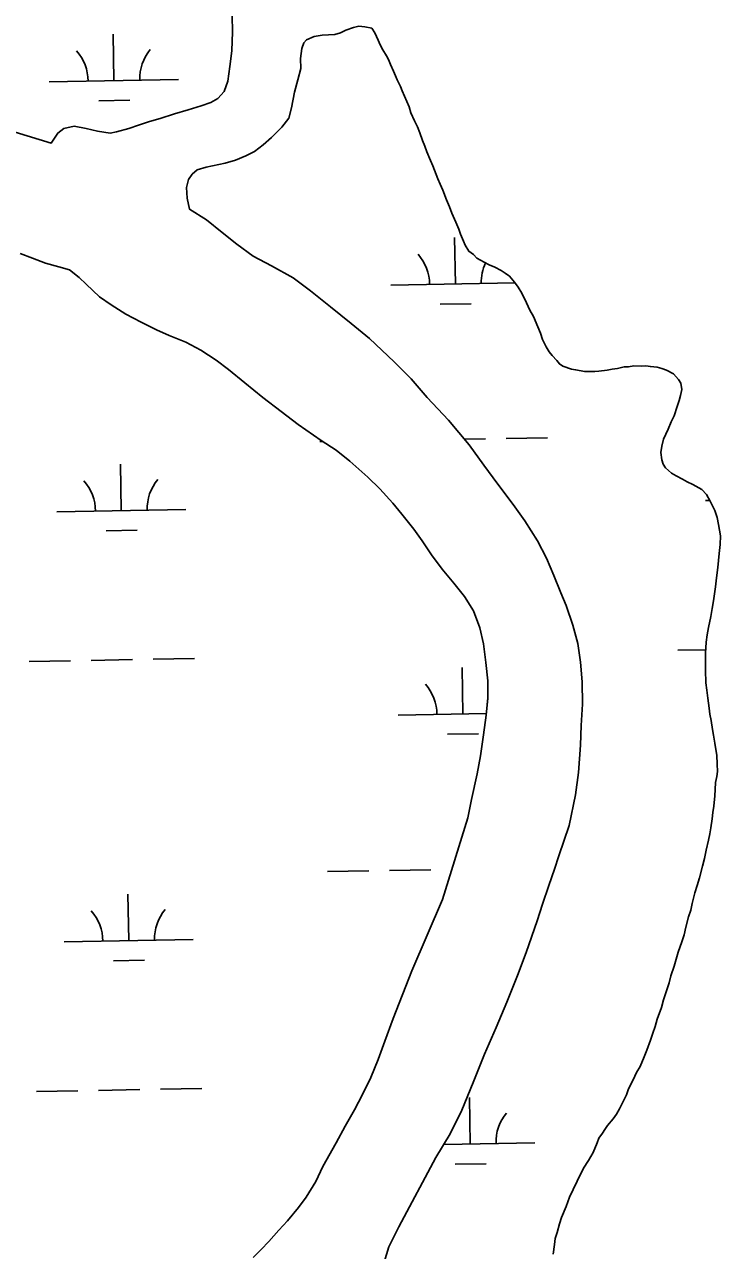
# Model space of a CAD drawing. Extents: x 3887375 to 3925618, y 296674 to 322633.
# Drawn here: x 3912877 to 3913415, y 304796 to 305744 of the extents above; entities that cross this region are included whole.
import ezdxf

# ---------------------------------------------------------------- set-up
doc = ezdxf.new("R2010")
doc.units = 0
for name, color, linetype in [('V-GRID-MAJR', 7, 'Continuous'), ('V-TOPO-SHOR', 7, 'Continuous'), ('V-WETL-SWMP', 7, 'Continuous')]:
    doc.layers.add(name, color=color, linetype=linetype)

msp = doc.modelspace()

# ---------------------------------------------------------------- linework, layer by layer
at = {"layer": 'V-GRID-MAJR'}
msp.add_spline([(3912891.01, 302470.56), (3912786.16, 308527.39), (3912681.27, 314587.3), (3912576.37, 320647.21), (3912576.32, 320650.3)], degree=3, dxfattribs=at)
at = {"layer": 'V-TOPO-SHOR'}
msp.add_line((3913017.42, 305593.5), (3913004.42, 305601.62), dxfattribs=at)
for points in [[(3912897.4, 305652.71), (3912869.46, 305661.29), (3912856.3, 305664.44), (3912840.47, 305668.1), (3912821.61, 305673.36), (3912806.66, 305678.8), (3912790.1, 305685.66), (3912775.33, 305690.93), (3912755.05, 305697.07), (3912737.44, 305701.62), (3912723.38, 305704.76), (3912696.53, 305710.15), (3912677.85, 305714.34), (3912657.22, 305718.34), (3912634.46, 305722.51), (3912601.55, 305729.66), (3912585.9, 305731.72), (3912543.59, 305734.75), (3912490.06, 305746.43)], [(3912897.4, 305652.71), (3912902.34, 305660.55), (3912907.12, 305664.12), (3912915.12, 305665.75), (3912924.36, 305664.02), (3912933.26, 305661.92), (3912942.86, 305660.54), (3912947.83, 305661.45), (3912957.42, 305663.97), (3912964.87, 305666.67), (3912973.39, 305669.37), (3912981.73, 305671.9), (3912992.73, 305675.32), (3913003.38, 305678.56), (3913013.32, 305681.63), (3913020.95, 305684.15), (3913026.27, 305687.37), (3913031.22, 305692.72), (3913034.03, 305700.73), (3913035.41, 305711.93), (3913036.96, 305724.02), (3913037.6, 305738.77), (3913037.38, 305751.21)], [(3913004.42, 305601.62), (3913002.6, 305610.14), (3913002.04, 305618.49), (3913003.61, 305624.54), (3913006.26, 305628.64), (3913010.33, 305632.03), (3913017.25, 305634.02), (3913031.99, 305637.28), (3913039.98, 305639.62), (3913047.96, 305643.03), (3913054.52, 305646.26), (3913061.43, 305651.44), (3913067.8, 305657.15), (3913075.77, 305665), (3913081.07, 305672.14), (3913083.34, 305679.96), (3913085.43, 305692.23), (3913088.23, 305701.66), (3913090.33, 305710.56), (3913090.29, 305718.2), (3913091.33, 305725.84), (3913092.73, 305730.29), (3913094.85, 305732.61), (3913100.89, 305735.13), (3913106.92, 305736.22), (3913116.87, 305736.79), (3913121.13, 305738.05), (3913125.39, 305740.03), (3913131.24, 305742.18), (3913135.33, 305743.09), (3913139.95, 305742.76), (3913145.29, 305741.63)], [(3913317.91, 305476.09), (3913313.29, 305476.07), (3913310.1, 305476.05), (3913302.98, 305477.45), (3913299.78, 305477.79), (3913293.02, 305480.25), (3913290.52, 305482.01), (3913288.38, 305484.49), (3913284.81, 305488.39), (3913282.67, 305491.22), (3913280.16, 305495.12), (3913277.29, 305500.8), (3913275.85, 305505.76), (3913273.7, 305510.73), (3913270.47, 305518.54), (3913267.6, 305523.5), (3913265.09, 305529.17), (3913261.51, 305536.62), (3913258.65, 305541.23), (3913255.78, 305545.13), (3913251.86, 305549.73), (3913248.65, 305552.21), (3913245.44, 305554.33), (3913240.46, 305556.79), (3913236.18, 305558.55), (3913232.27, 305560.67), (3913226.56, 305563.84), (3913224.06, 305566.68), (3913220.5, 305569.15), (3913217.64, 305573.76), (3913216.2, 305576.95), (3913214.05, 305582.27), (3913212.61, 305586.17), (3913210.46, 305591.49), (3913207.23, 305598.59), (3913205.43, 305603.56), (3913203.27, 305608.88), (3913200.4, 305616.33), (3913198.25, 305620.94), (3913196.45, 305625.2), (3913193.94, 305631.94), (3913192.5, 305635.13), (3913190.71, 305639.39), (3913187.84, 305646.13), (3913186.4, 305650.39), (3913184.6, 305654.65), (3913182.45, 305660.68), (3913180.65, 305665.29), (3913178.5, 305669.91), (3913175.63, 305676.29), (3913174.19, 305680.91), (3913172.39, 305684.81), (3913170.6, 305689.06), (3913168.8, 305693.11), (3913167.65, 305696.52), (3913164.93, 305701.76), (3913163.71, 305704.89), (3913162.13, 305708.36), (3913159.76, 305713.47), (3913158.18, 305717.3), (3913156.61, 305720.35), (3913153.89, 305724.96), (3913151.88, 305728.86), (3913150.3, 305732.34), (3913147.58, 305738.16), (3913145.29, 305741.63)], [(3913158.65, 304798.85), (3913166.23, 304814.34), (3913194.97, 304867.95), (3913205.91, 304886.48), (3913214.9, 304904.64), (3913223.87, 304926), (3913232.66, 304947.9), (3913241.46, 304968.73), (3913249.73, 304988.13), (3913258.18, 305008.78), (3913264.86, 305026.58), (3913273.28, 305051.14), (3913277.5, 305064.13), (3913282.23, 305078.54), (3913286.62, 305091.18), (3913290.13, 305101.5), (3913298.03, 305124.99), (3913302.91, 305148.65), (3913305.15, 305165.89), (3913306.83, 305187.05), (3913307.3, 305202.16), (3913308.3, 305218.69), (3913308.05, 305236.1), (3913306.92, 305251.2), (3913304.73, 305265.59), (3913300.94, 305279.97), (3913295.72, 305295.05), (3913291.59, 305304.81), (3913286.2, 305318.29), (3913280.46, 305331.59), (3913273.65, 305345.07), (3913263.81, 305360.67), (3913254.7, 305373.25), (3913242.9, 305388.84), (3913232, 305403.72), (3913220.74, 305419.31), (3913204.67, 305438.43), (3913188.24, 305455.96), (3913175.92, 305470.3), (3913162.71, 305483.57), (3913143.62, 305501.62), (3913129.36, 305513.29), (3913113.31, 305526.2), (3913097.98, 305538.39), (3913084.61, 305548.64), (3913067.86, 305557.81), (3913053.62, 305565.4), (3913040.96, 305574.58), (3913029.55, 305583.6), (3913017.42, 305593.5)], [(3913053.48, 304790.75), (3913059.85, 304796.82), (3913065.69, 304803.06), (3913073.48, 304811.8), (3913080.02, 304819.11), (3913088.68, 304829.28), (3913094.69, 304837.3), (3913101.93, 304849.59), (3913107.56, 304861.17), (3913117.8, 304879.51), (3913124.85, 304892.34), (3913131.91, 304904.98), (3913138.25, 304916.92), (3913144.6, 304929.92), (3913150.22, 304943.8), (3913155.5, 304958.04), (3913162, 304975.48), (3913176.24, 305012.51), (3913200.18, 305067.7), (3913219.64, 305130.86), (3913222.6, 305145.09), (3913226.78, 305164.84), (3913229.39, 305178.89), (3913231.8, 305195.07), (3913233.88, 305210.18), (3913235.24, 305223.52), (3913235.18, 305236.84), (3913233.52, 305251.05), (3913231.69, 305265.44), (3913228.97, 305277.69), (3913224.12, 305290.82), (3913216.96, 305302.16), (3913208.92, 305312.26), (3913199.81, 305323.06), (3913191.59, 305334.22), (3913184.26, 305345.21), (3913177.83, 305354.07), (3913168.71, 305365.76), (3913161.75, 305374.26), (3913151.57, 305385.41), (3913142.29, 305394.43), (3913128.38, 305406.64), (3913117.68, 305415.3), (3913106.1, 305422.72), (3913088.28, 305435.08), (3913075.26, 305445.16), (3913061, 305455.93), (3913047.09, 305467.43), (3913034.61, 305477.68), (3913024.98, 305484.93), (3913013.04, 305492.7), (3913001.47, 305498.69), (3912988.65, 305503.97), (3912978.68, 305508.19), (3912966.93, 305514.36), (3912955.18, 305520.53), (3912943.59, 305527.59), (3912934.68, 305533.95), (3912924.33, 305543.68), (3912918.98, 305548.81), (3912911.49, 305554.65), (3912903.13, 305556.92), (3912892.99, 305559.9), (3912882.74, 305563.62), (3912873.2, 305567.35)], [(3913364.46, 304969.48), (3913366.21, 304975.18), (3913369.37, 304984.08), (3913371.13, 304990.13), (3913372.88, 304995.47), (3913375.34, 305003.29), (3913376.73, 305008.63), (3913379.19, 305016.1), (3913380.95, 305021.44), (3913382.35, 305026.78), (3913385.15, 305034.97), (3913386.91, 305040.3), (3913388.31, 305046.35), (3913390.41, 305054.18), (3913392.16, 305059.52), (3913393.21, 305064.5), (3913395.3, 305072.68), (3913397.06, 305078.37), (3913398.81, 305084.42), (3913401.26, 305093.32), (3913402.65, 305099.36), (3913404.05, 305105.77), (3913405.79, 305113.6), (3913406.84, 305118.57), (3913407.53, 305123.2), (3913408.57, 305129.95), (3913409.26, 305134.93), (3913409.95, 305139.91), (3913410.62, 305147.73), (3913410.96, 305152.71), (3913411.29, 305158.04), (3913412.34, 305162.67), (3913412.68, 305166.58), (3913412.66, 305172.26), (3913412.27, 305179.37), (3913411.54, 305183.63), (3913410.81, 305188.6), (3913409.72, 305194.64), (3913408.99, 305199.26), (3913407.89, 305206.01), (3913406.81, 305210.98), (3913406.43, 305215.6), (3913405.33, 305223.41), (3913404.6, 305229.45), (3913403.86, 305235.13), (3913403.46, 305245.08), (3913403.44, 305252.19), (3913403.41, 305258.23), (3913404.09, 305266.77), (3913404.77, 305272.45), (3913405.81, 305278.14), (3913407.56, 305286.68), (3913408.6, 305292.73), (3913409.64, 305298.77), (3913411.37, 305309.44), (3913412.05, 305316.55), (3913413.08, 305324.38), (3913414.1, 305335.4), (3913414.79, 305342.15), (3913415.11, 305348.91), (3913413.66, 305357.79), (3913412.57, 305363.11), (3913410.77, 305368.43), (3913407.18, 305375.88), (3913404.32, 305380.85), (3913400.75, 305384.74), (3913393.62, 305388.62), (3913389.35, 305390.74), (3913385.79, 305392.85), (3913380.8, 305395.32), (3913377.24, 305397.44), (3913372.6, 305401.68), (3913370.81, 305404.52), (3913369.73, 305407.71), (3913369, 305413.4), (3913369.69, 305418.37), (3913371.09, 305423.71), (3913374.61, 305431.54), (3913377.07, 305437.24), (3913379.18, 305441.87), (3913381.64, 305448.99), (3913383.04, 305453.61), (3913384.1, 305457.53), (3913385.14, 305462.15), (3913384.41, 305467.12), (3913382.62, 305469.96), (3913378.7, 305474.21), (3913373.35, 305477.03), (3913369.79, 305478.44), (3913366.23, 305479.49), (3913360.9, 305479.82), (3913357.34, 305480.52), (3913354.15, 305480.15), (3913348.1, 305480.48), (3913343.84, 305479.75), (3913340.65, 305479.74), (3913335.32, 305478.29), (3913331.41, 305477.92), (3913327.5, 305477.19), (3913321.11, 305476.46), (3913317.91, 305476.09)], [(3913285.59, 304793.23), (3913286.62, 304800.7), (3913287.31, 304805.32), (3913288.72, 304809.95), (3913290.47, 304816.71), (3913292.22, 304821.69), (3913295.74, 304830.24), (3913298.2, 304837.35), (3913301.02, 304843.41), (3913304.19, 304849.82), (3913309.12, 304859.79), (3913313.01, 304865.85), (3913316.54, 304871.91), (3913319.7, 304879.38), (3913321.11, 304882.94), (3913323.94, 304886.86), (3913325.7, 304889.71), (3913327.82, 304892.92), (3913332.06, 304897.92), (3913334.54, 304901.48), (3913337.01, 304905.75), (3913340.18, 304911.81), (3913342.29, 304916.44), (3913344.05, 304921.07), (3913347.57, 304928.19), (3913350.04, 304933.89), (3913352.86, 304938.52), (3913356.03, 304945.99), (3913358.14, 304950.98), (3913360.95, 304958.81), (3913362.71, 304964.15), (3913364.46, 304969.48)], [(3913158.65, 304798.85), (3913154.97, 304787.1)]]:
    msp.add_lwpolyline(points, dxfattribs=at)
at = {"layer": 'V-WETL-SWMP'}
for p, q in [((3912945.87, 305701.11), (3912945.26, 305737.1)), ((3912895.88, 305700.25), (3912995.87, 305701.97)), ((3912934.14, 305685.47), (3912958.14, 305685.88)), ((3913210.05, 305543.76), (3913209.43, 305579.75)), ((3912873.2, 305567.35), (3912882.74, 305563.62)), ((3912882.74, 305563.62), (3912892.99, 305559.9)), ((3912892.99, 305559.9), (3912903.13, 305556.92)), ((3912903.13, 305556.92), (3912911.49, 305554.65)), ((3912911.49, 305554.65), (3912918.98, 305548.81)), ((3912918.98, 305548.81), (3912924.33, 305543.68)), ((3913160.06, 305542.9), (3913256.21, 305544.55)), ((3912924.33, 305543.68), (3912934.68, 305533.95)), ((3912934.68, 305533.95), (3912943.59, 305527.59)), ((3912943.59, 305527.59), (3912955.17, 305520.53)), ((3913198.32, 305528.12), (3913222.31, 305528.53)), ((3912955.17, 305520.53), (3912966.93, 305514.36)), ((3912966.93, 305514.36), (3912978.68, 305508.19)), ((3912978.68, 305508.19), (3912988.65, 305503.97)), ((3912988.65, 305503.97), (3913001.47, 305498.69)), ((3913001.47, 305498.69), (3913013.04, 305492.7)), ((3913013.04, 305492.7), (3913024.98, 305484.93)), ((3913024.98, 305484.93), (3913034.61, 305477.68)), ((3913034.61, 305477.68), (3913047.09, 305467.43)), ((3913047.09, 305467.43), (3913061, 305455.93)), ((3913061, 305455.93), (3913075.26, 305445.16)), ((3913075.26, 305445.16), (3913088.28, 305435.08)), ((3913088.28, 305435.08), (3913106.1, 305422.71)), ((3913105.28, 305421.87), (3913107.37, 305421.9)), ((3913106.1, 305422.71), (3913117.68, 305415.3)), ((3913216.98, 305423.79), (3913233.26, 305424.07)), ((3913249.26, 305424.34), (3913281.26, 305424.89)), ((3913117.68, 305415.3), (3913128.38, 305406.64)), ((3912951.58, 305368.48), (3912950.96, 305404.48)), ((3913128.38, 305406.64), (3913142.29, 305394.43)), ((3913142.29, 305394.43), (3913151.57, 305385.41)), ((3913151.57, 305385.41), (3913161.75, 305374.26)), ((3913161.75, 305374.26), (3913168.71, 305365.76)), ((3913403.42, 305376.24), (3913406.94, 305376.3)), ((3912901.59, 305367.62), (3913001.58, 305369.34)), ((3913168.71, 305365.76), (3913177.83, 305354.07)), ((3912939.85, 305352.85), (3912963.85, 305353.26)), ((3913177.83, 305354.07), (3913184.26, 305345.21)), ((3913184.26, 305345.21), (3913191.59, 305334.22)), ((3913191.59, 305334.22), (3913199.81, 305323.06)), ((3913199.81, 305323.06), (3913208.92, 305312.26)), ((3913208.92, 305312.26), (3913216.96, 305302.16)), ((3913216.96, 305302.16), (3913224.12, 305290.82)), ((3913224.12, 305290.82), (3913228.97, 305277.69)), ((3913228.97, 305277.69), (3913231.69, 305265.44)), ((3913231.69, 305265.44), (3913233.52, 305251.05)), ((3913382, 305260.42), (3913403.61, 305260.79)), ((3912880.17, 305251.81), (3912912.16, 305252.36)), ((3912928.16, 305252.63), (3912960.15, 305253.18)), ((3912976.15, 305253.45), (3913008.15, 305254)), ((3913233.52, 305251.05), (3913235.18, 305236.84)), ((3913215.76, 305211.13), (3913215.14, 305247.12)), ((3913235.18, 305236.84), (3913235.24, 305223.51)), ((3913235.24, 305223.51), (3913233.87, 305210.18)), ((3913165.77, 305210.27), (3913234, 305211.44)), ((3913233.87, 305210.18), (3913231.81, 305195.07)), ((3913204.02, 305195.5), (3913228.02, 305195.91)), ((3913231.81, 305195.07), (3913229.39, 305178.89)), ((3913229.39, 305178.89), (3913226.78, 305164.84)), ((3913226.78, 305164.84), (3913222.6, 305145.09)), ((3913222.6, 305145.09), (3913219.64, 305130.86)), ((3913219.64, 305130.86), (3913200.17, 305067.7)), ((3913110.99, 305089.24), (3913142.99, 305089.79)), ((3913158.98, 305090.07), (3913190.98, 305090.62)), ((3913206.98, 305090.89), (3913207.32, 305090.9)), ((3912957.29, 305035.86), (3912956.67, 305071.85)), ((3913200.17, 305067.7), (3913176.24, 305012.51)), ((3912907.3, 305035), (3913007.28, 305036.71)), ((3912945.56, 305020.22), (3912969.56, 305020.63)), ((3913176.24, 305012.51), (3913162, 304975.48)), ((3913162, 304975.48), (3913155.5, 304958.04)), ((3913155.5, 304958.04), (3913150.22, 304943.8)), ((3913150.22, 304943.8), (3913144.6, 304929.92)), ((3913144.6, 304929.92), (3913138.25, 304916.92)), ((3912885.88, 304919.18), (3912917.87, 304919.73)), ((3912933.87, 304920), (3912965.86, 304920.55)), ((3912981.86, 304920.83), (3913013.86, 304921.38)), ((3913138.25, 304916.92), (3913131.91, 304904.99)), ((3913221.47, 304878.5), (3913220.85, 304914.5)), ((3913131.91, 304904.99), (3913124.85, 304892.34)), ((3913124.85, 304892.34), (3913117.79, 304879.52)), ((3913117.79, 304879.52), (3913107.56, 304861.17)), ((3913200.99, 304878.15), (3913271.46, 304879.36)), ((3913209.73, 304862.87), (3913233.73, 304863.28)), ((3913107.56, 304861.17), (3913101.93, 304849.59)), ((3913101.93, 304849.59), (3913094.69, 304837.3)), ((3913094.69, 304837.3), (3913088.68, 304829.28)), ((3913088.68, 304829.28), (3913080.02, 304819.11)), ((3913080.02, 304819.11), (3913073.48, 304811.8)), ((3913073.48, 304811.8), (3913065.69, 304803.06)), ((3913059.85, 304796.82), (3913053.48, 304790.75)), ((3913065.69, 304803.06), (3913059.85, 304796.82))]:
    msp.add_line(p, q, dxfattribs=at)
for points in [[(3912933.26, 305661.92), (3912924.36, 305664.02), (3912915.12, 305665.75), (3912907.12, 305664.12), (3912902.34, 305660.55), (3912897.4, 305652.71), (3912869.46, 305661.3), (3912856.3, 305664.44), (3912840.47, 305668.11), (3912821.61, 305673.36), (3912806.66, 305678.8), (3912790.1, 305685.66), (3912775.33, 305690.93), (3912755.05, 305697.07), (3912737.44, 305701.62), (3912723.38, 305704.76), (3912696.53, 305710.15), (3912677.85, 305714.34), (3912657.22, 305718.34), (3912634.46, 305722.51), (3912601.55, 305729.66), (3912585.9, 305731.73), (3912543.6, 305734.75), (3912490.06, 305746.43)], [(3913037.38, 305751.21), (3913037.6, 305738.77), (3913036.96, 305724.02), (3913035.41, 305711.93), (3913034.03, 305700.73), (3913031.22, 305692.72), (3913026.27, 305687.37), (3913020.95, 305684.15), (3913013.32, 305681.62), (3913003.38, 305678.56), (3912992.73, 305675.32), (3912981.73, 305671.9), (3912973.39, 305669.37), (3912964.87, 305666.67), (3912957.42, 305663.98), (3912947.83, 305661.45), (3912942.86, 305660.54), (3912933.26, 305661.92)], [(3913040.96, 305574.58), (3913029.55, 305583.6), (3913017.42, 305593.5), (3913004.42, 305601.62), (3913002.6, 305610.14), (3913002.04, 305618.49), (3913003.61, 305624.54), (3913006.26, 305628.64), (3913010.33, 305632.03), (3913017.25, 305634.02), (3913031.99, 305637.28), (3913039.98, 305639.62), (3913047.96, 305643.03), (3913054.52, 305646.26), (3913061.43, 305651.44), (3913067.8, 305657.15), (3913075.77, 305665), (3913081.07, 305672.14), (3913083.35, 305679.96), (3913085.43, 305692.23), (3913088.23, 305701.66), (3913090.33, 305710.56), (3913090.29, 305718.2), (3913091.33, 305725.85), (3913092.73, 305730.29), (3913094.85, 305732.61), (3913100.89, 305735.13), (3913106.92, 305736.22), (3913116.87, 305736.79), (3913121.13, 305738.05), (3913125.39, 305740.03), (3913131.24, 305742.18), (3913135.33, 305743.09), (3913139.95, 305742.75), (3913145.29, 305741.63), (3913147.58, 305738.15), (3913150.3, 305732.34), (3913151.88, 305728.86), (3913153.89, 305724.96), (3913156.61, 305720.35), (3913158.18, 305717.3), (3913159.76, 305713.47), (3913162.13, 305708.36), (3913163.71, 305704.89), (3913164.93, 305701.76), (3913167.65, 305696.52), (3913168.8, 305693.11), (3913170.6, 305689.06), (3913172.39, 305684.81), (3913174.19, 305680.91), (3913175.63, 305676.29), (3913178.5, 305669.91), (3913180.65, 305665.29), (3913182.45, 305660.68), (3913184.6, 305654.65), (3913186.4, 305650.39), (3913187.84, 305646.13), (3913190.71, 305639.39), (3913192.5, 305635.14), (3913193.94, 305631.94), (3913196.45, 305625.2), (3913198.25, 305620.94), (3913200.4, 305616.33), (3913203.27, 305608.88), (3913205.43, 305603.56), (3913207.23, 305598.59), (3913210.46, 305591.5), (3913212.61, 305586.17), (3913214.05, 305582.27), (3913216.2, 305576.95), (3913217.64, 305573.76), (3913220.5, 305569.15), (3913224.06, 305566.68), (3913226.56, 305563.84), (3913232.26, 305560.67), (3913236.18, 305558.55), (3913240.45, 305556.79), (3913245.44, 305554.33), (3913248.65, 305552.21), (3913251.86, 305549.73), (3913255.79, 305545.13), (3913258.65, 305541.23), (3913261.51, 305536.62), (3913265.09, 305529.17), (3913267.6, 305523.5), (3913270.47, 305518.54), (3913273.7, 305510.73), (3913275.85, 305505.76), (3913277.29, 305500.79), (3913280.16, 305495.12), (3913282.67, 305491.22), (3913284.81, 305488.39), (3913288.38, 305484.49), (3913290.52, 305482.01), (3913293.02, 305480.25), (3913299.78, 305477.79), (3913302.98, 305477.45), (3913310.1, 305476.05), (3913313.29, 305476.07), (3913317.91, 305476.09), (3913321.11, 305476.46)], [(3913154.97, 304787.1), (3913158.65, 304798.85), (3913166.23, 304814.34), (3913194.97, 304867.95), (3913205.91, 304886.48), (3913214.9, 304904.64), (3913223.87, 304926.01), (3913232.67, 304947.9), (3913241.46, 304968.73), (3913249.73, 304988.13), (3913258.18, 305008.78), (3913264.86, 305026.58), (3913273.28, 305051.14), (3913277.49, 305064.13), (3913282.23, 305078.54), (3913286.62, 305091.18), (3913290.13, 305101.5), (3913298.03, 305124.99), (3913302.91, 305148.65), (3913305.15, 305165.9), (3913306.83, 305187.05), (3913307.3, 305202.16), (3913308.3, 305218.69), (3913308.05, 305236.1), (3913306.92, 305251.2), (3913304.73, 305265.59), (3913300.94, 305279.97), (3913295.72, 305295.05), (3913291.59, 305304.81), (3913286.2, 305318.29), (3913280.46, 305331.59), (3913273.65, 305345.07), (3913263.81, 305360.67), (3913254.7, 305373.25), (3913242.9, 305388.84), (3913232, 305403.72), (3913220.74, 305419.31), (3913204.67, 305438.43), (3913188.24, 305455.96), (3913175.92, 305470.3), (3913162.71, 305483.57), (3913143.62, 305501.62), (3913129.36, 305513.29), (3913113.31, 305526.19), (3913097.98, 305538.39), (3913084.61, 305548.64), (3913067.86, 305557.81), (3913053.62, 305565.4), (3913040.96, 305574.58)], [(3913321.11, 305476.46), (3913327.5, 305477.19), (3913331.41, 305477.92), (3913335.32, 305478.29), (3913340.64, 305479.74), (3913343.84, 305479.75), (3913348.1, 305480.48), (3913354.15, 305480.15), (3913357.34, 305480.52), (3913360.9, 305479.82), (3913366.23, 305479.49), (3913369.79, 305478.44), (3913373.35, 305477.03), (3913378.69, 305474.21), (3913382.62, 305469.96), (3913384.41, 305467.12), (3913385.14, 305462.15), (3913384.1, 305457.53), (3913383.04, 305453.61), (3913381.64, 305448.99), (3913379.19, 305441.87), (3913377.07, 305437.24), (3913374.61, 305431.54), (3913371.09, 305423.71), (3913369.69, 305418.37), (3913369, 305413.4), (3913369.73, 305407.71), (3913370.81, 305404.52), (3913372.6, 305401.68), (3913377.24, 305397.44), (3913380.8, 305395.32), (3913385.79, 305392.85), (3913389.35, 305390.74), (3913393.62, 305388.62), (3913400.75, 305384.74), (3913404.32, 305380.85), (3913407.18, 305375.88), (3913410.77, 305368.43), (3913412.57, 305363.11), (3913413.66, 305357.79), (3913415.11, 305348.91), (3913414.79, 305342.15), (3913414.1, 305335.4), (3913413.08, 305324.38), (3913412.05, 305316.55), (3913411.37, 305309.44), (3913409.64, 305298.77), (3913408.6, 305292.73), (3913407.56, 305286.68), (3913405.81, 305278.14), (3913404.77, 305272.45), (3913404.09, 305266.76), (3913403.41, 305258.23), (3913403.44, 305252.19), (3913403.47, 305245.08), (3913403.86, 305235.13), (3913404.6, 305229.45), (3913405.33, 305223.41), (3913406.43, 305215.6), (3913406.81, 305210.98), (3913407.89, 305206.01), (3913408.99, 305199.26), (3913409.72, 305194.64), (3913410.81, 305188.6), (3913411.54, 305183.63), (3913412.27, 305179.37), (3913412.66, 305172.26), (3913412.68, 305166.58), (3913412.34, 305162.67), (3913411.29, 305158.04), (3913410.96, 305152.71), (3913410.63, 305147.73), (3913409.95, 305139.91), (3913409.26, 305134.93), (3913408.57, 305129.95), (3913407.53, 305123.2), (3913406.84, 305118.57), (3913405.79, 305113.59), (3913404.05, 305105.77), (3913402.66, 305099.36), (3913401.26, 305093.32), (3913398.81, 305084.42), (3913397.06, 305078.37), (3913395.3, 305072.68), (3913393.21, 305064.5), (3913392.16, 305059.52), (3913390.41, 305054.18), (3913388.31, 305046.35), (3913386.91, 305040.3), (3913385.16, 305034.97), (3913382.35, 305026.78), (3913380.95, 305021.44), (3913379.19, 305016.1), (3913376.73, 305008.63), (3913375.34, 305003.29), (3913372.88, 304995.47), (3913371.13, 304990.13), (3913369.38, 304984.08), (3913366.21, 304975.18), (3913364.46, 304969.48), (3913362.71, 304964.15)], [(3913362.71, 304964.15), (3913360.95, 304958.81), (3913358.14, 304950.98), (3913356.03, 304945.99), (3913352.86, 304938.52), (3913350.04, 304933.89), (3913347.57, 304928.19), (3913344.05, 304921.07), (3913342.29, 304916.44), (3913340.18, 304911.81), (3913337.01, 304905.75), (3913334.54, 304901.48), (3913332.06, 304897.91), (3913327.82, 304892.92), (3913325.7, 304889.71), (3913323.94, 304886.86), (3913321.11, 304882.94), (3913319.7, 304879.38), (3913316.54, 304871.91), (3913313.01, 304865.85), (3913309.12, 304859.79), (3913304.19, 304849.82), (3913301.02, 304843.41), (3913298.2, 304837.35), (3913295.74, 304830.24), (3913292.22, 304821.69), (3913290.47, 304816.71), (3913288.72, 304809.95), (3913287.32, 304805.32), (3913286.62, 304800.7), (3913285.59, 304793.23)]]:
    msp.add_lwpolyline(points, dxfattribs=at)
for centre, start, end in [((3913001.1, 305702.53), 140.21154, 181.75519), ((3912890.63, 305700.63), 0.21154, 41.7552), ((3913154.81, 305543.28), 0.21154, 41.7552), ((3913265.28, 305545.18), 154.97563, 181.75519), ((3912896.34, 305368.01), 0.21154, 41.7552), ((3913006.81, 305369.9), 140.21154, 181.75519), ((3913160.51, 305210.66), 0.21154, 41.7552), ((3912902.05, 305035.38), 0.21154, 41.7552), ((3913012.52, 305037.28), 140.21154, 181.75519), ((3913276.69, 304879.93), 140.21154, 181.75519), ((3913166.22, 304878.03), 0.21154, 1.47666)]:
    msp.add_arc(centre, 35.25, start, end, dxfattribs=at)

doc.saveas('drawing.dxf')
